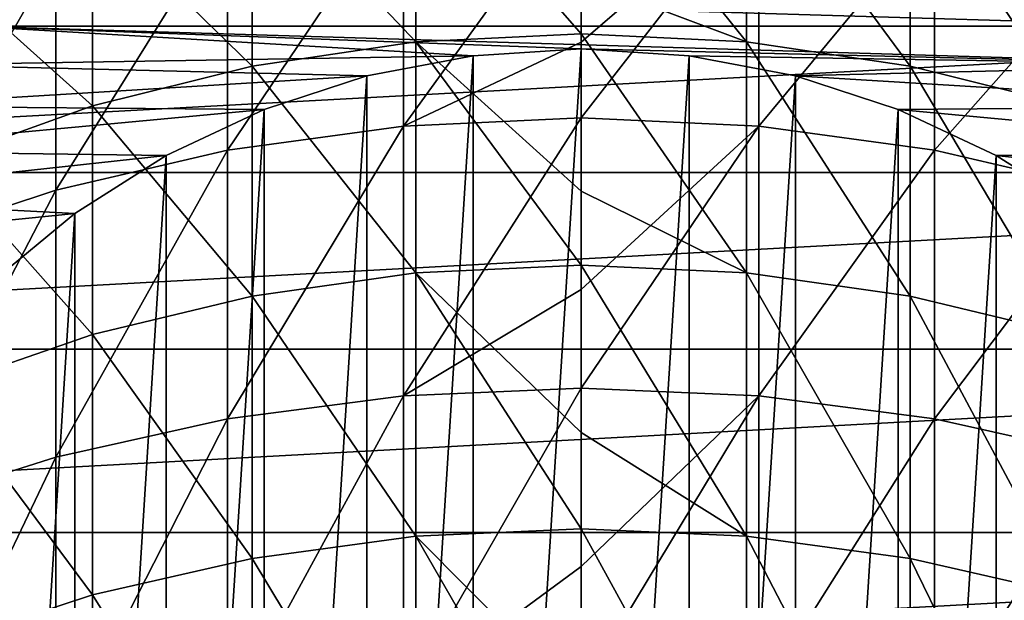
# Model space of a CAD drawing. Header units: millimetres. Extents: x -25 to 64, y -3 to 358.
# Tile 310 of 327: x -5 to 4, y 345 to 350. Entities that reach past the tile are written whole.
import ezdxf

# ---------------------------------------------------------------- set-up
doc = ezdxf.new("R2010")
doc.units = ezdxf.units.MM
doc.header["$LTSCALE"] = 52.148148
for name, color, linetype in [('386', 7, 'CONTINUOUS'), ('387', 7, 'CONTINUOUS'), ('388', 7, 'CONTINUOUS'), ('389', 7, 'CONTINUOUS'), ('454', 7, 'CONTINUOUS'), ('460', 7, 'CONTINUOUS'), ('461', 7, 'CONTINUOUS'), ('465', 7, 'CONTINUOUS'), ('468', 7, 'CONTINUOUS'), ('486', 7, 'CONTINUOUS')]:
    doc.layers.add(name, color=color, linetype=linetype)

msp = doc.modelspace()

# ---------------------------------------------------------------- linework, layer by layer
at = {"layer": '386', "color": 7, "linetype": 'CONTINUOUS', "true_color": 0xaaaaaa}
for points in [[(0, 351.2854, 19.0236), (1.5679, 351.2113, 19.0592), (0, 349.8607, 16.2451), (0, 351.2854, 19.0236)], [(1.5679, 349.1195, 15.0916), (0, 349.1907, 15.0505), (1.5679, 351.2113, 19.0592), (1.5679, 349.1195, 15.0916)], [(1.5679, 351.2113, 19.0592), (0, 349.1907, 15.0505), (0, 349.8607, 16.2451), (1.5679, 351.2113, 19.0592)], [(3.1187, 350.9899, 19.1655), (1.5679, 349.1195, 15.0916), (1.5679, 351.2113, 19.0592), (3.1187, 350.9899, 19.1655)], [(3.1187, 348.9066, 15.2142), (1.5679, 349.1195, 15.0916), (3.1187, 350.9899, 19.1655), (3.1187, 348.9066, 15.2142)], [(4.6353, 350.6236, 19.3414), (3.1187, 348.9066, 15.2142), (3.1187, 350.9899, 19.1655), (4.6353, 350.6236, 19.3414)], [(4.6353, 348.5545, 15.417), (3.1187, 348.9066, 15.2142), (4.6353, 350.6236, 19.3414), (4.6353, 348.5545, 15.417)], [(0, 349.1907, 15.0505), (1.5679, 349.1195, 15.0916), (0, 347.6752, 12.5616), (0, 349.1907, 15.0505)], [(1.5679, 346.7367, 11.2915), (0, 346.8046, 11.2453), (1.5679, 349.1195, 15.0916), (1.5679, 346.7367, 11.2915)], [(1.5679, 349.1195, 15.0916), (0, 346.8046, 11.2453), (0, 347.6752, 12.5616), (1.5679, 349.1195, 15.0916)], [(3.1187, 348.9066, 15.2142), (1.5679, 346.7367, 11.2915), (1.5679, 349.1195, 15.0916), (3.1187, 348.9066, 15.2142)], [(3.1187, 346.5336, 11.4297), (1.5679, 346.7367, 11.2915), (3.1187, 348.9066, 15.2142), (3.1187, 346.5336, 11.4297)], [(4.6353, 348.5545, 15.417), (3.1187, 346.5336, 11.4297), (3.1187, 348.9066, 15.2142), (4.6353, 348.5545, 15.417)], [(4.6353, 346.1977, 11.6583), (3.1187, 346.5336, 11.4297), (4.6353, 348.5545, 15.417), (4.6353, 346.1977, 11.6583)], [(0, 346.8046, 11.2453), (1.5679, 346.7367, 11.2915), (0, 345.2325, 9.0433), (0, 346.8046, 11.2453)], [(1.5679, 344.0764, 7.6804), (0, 344.1407, 7.6292), (1.5679, 346.7367, 11.2915), (1.5679, 344.0764, 7.6804)], [(1.5679, 346.7367, 11.2915), (0, 344.1407, 7.6292), (0, 345.2325, 9.0433), (1.5679, 346.7367, 11.2915)], [(3.1187, 346.5336, 11.4297), (1.5679, 344.0764, 7.6804), (1.5679, 346.7367, 11.2915), (3.1187, 346.5336, 11.4297)], [(3.1187, 343.8842, 7.8334), (1.5679, 344.0764, 7.6804), (3.1187, 346.5336, 11.4297), (3.1187, 343.8842, 7.8334)], [(4.6353, 346.1977, 11.6583), (3.1187, 343.8842, 7.8334), (3.1187, 346.5336, 11.4297), (4.6353, 346.1977, 11.6583)], [(4.6353, 343.5663, 8.0865), (3.1187, 343.8842, 7.8334), (4.6353, 346.1977, 11.6583), (4.6353, 343.5663, 8.0865)]]:
    msp.add_3dface(points, dxfattribs=at)
at = {"layer": '387', "color": 7, "linetype": 'CONTINUOUS', "true_color": 0xaaaaaa}
for points in [[(0, 351.2854, 19.0236), (0, 349.8607, 16.2451), (-1.5679, 349.1195, 15.0916), (0, 351.2854, 19.0236)], [(0, 351.2854, 19.0236), (-1.5679, 349.1195, 15.0916), (-1.5679, 351.2113, 19.0592), (0, 351.2854, 19.0236)], [(-1.5679, 349.1195, 15.0916), (-3.1187, 348.9066, 15.2142), (-1.5679, 351.2113, 19.0592), (-1.5679, 349.1195, 15.0916)], [(-1.5679, 351.2113, 19.0592), (-3.1187, 348.9066, 15.2142), (-3.1187, 350.9899, 19.1655), (-1.5679, 351.2113, 19.0592)], [(-3.1187, 348.9066, 15.2142), (-4.6353, 348.5545, 15.417), (-3.1187, 350.9899, 19.1655), (-3.1187, 348.9066, 15.2142)], [(-3.1187, 350.9899, 19.1655), (-4.6353, 348.5545, 15.417), (-4.6353, 350.6236, 19.3414), (-3.1187, 350.9899, 19.1655)], [(-4.6353, 348.5545, 15.417), (-6.101, 348.067, 15.6979), (-4.6353, 350.6236, 19.3414), (-4.6353, 348.5545, 15.417)], [(-4.6353, 350.6236, 19.3414), (-6.101, 348.067, 15.6979), (-6.101, 350.1164, 19.585), (-4.6353, 350.6236, 19.3414)], [(0, 349.8607, 16.2451), (0, 349.1907, 15.0505), (-1.5679, 349.1195, 15.0916), (0, 349.8607, 16.2451)], [(0, 349.1907, 15.0505), (0, 347.6752, 12.5616), (-1.5679, 346.7367, 11.2915), (0, 349.1907, 15.0505)], [(0, 349.1907, 15.0505), (-1.5679, 346.7367, 11.2915), (-1.5679, 349.1195, 15.0916), (0, 349.1907, 15.0505)], [(-1.5679, 346.7367, 11.2915), (-3.1187, 346.5336, 11.4297), (-1.5679, 349.1195, 15.0916), (-1.5679, 346.7367, 11.2915)], [(-1.5679, 349.1195, 15.0916), (-3.1187, 346.5336, 11.4297), (-3.1187, 348.9066, 15.2142), (-1.5679, 349.1195, 15.0916)], [(-3.1187, 346.5336, 11.4297), (-4.6353, 346.1977, 11.6583), (-3.1187, 348.9066, 15.2142), (-3.1187, 346.5336, 11.4297)], [(-3.1187, 348.9066, 15.2142), (-4.6353, 346.1977, 11.6583), (-4.6353, 348.5545, 15.417), (-3.1187, 348.9066, 15.2142)], [(-4.6353, 346.1977, 11.6583), (-6.101, 345.7325, 11.9749), (-4.6353, 348.5545, 15.417), (-4.6353, 346.1977, 11.6583)], [(-4.6353, 348.5545, 15.417), (-6.101, 345.7325, 11.9749), (-6.101, 348.067, 15.6979), (-4.6353, 348.5545, 15.417)], [(0, 347.6752, 12.5616), (0, 346.8046, 11.2453), (-1.5679, 346.7367, 11.2915), (0, 347.6752, 12.5616)], [(0, 346.8046, 11.2453), (0, 345.2325, 9.0433), (-1.5679, 344.0764, 7.6804), (0, 346.8046, 11.2453)], [(0, 346.8046, 11.2453), (-1.5679, 344.0764, 7.6804), (-1.5679, 346.7367, 11.2915), (0, 346.8046, 11.2453)], [(-1.5679, 344.0764, 7.6804), (-3.1187, 343.8842, 7.8334), (-1.5679, 346.7367, 11.2915), (-1.5679, 344.0764, 7.6804)], [(-1.5679, 346.7367, 11.2915), (-3.1187, 343.8842, 7.8334), (-3.1187, 346.5336, 11.4297), (-1.5679, 346.7367, 11.2915)], [(-3.1187, 343.8842, 7.8334), (-4.6353, 343.5663, 8.0865), (-3.1187, 346.5336, 11.4297), (-3.1187, 343.8842, 7.8334)], [(-3.1187, 346.5336, 11.4297), (-4.6353, 343.5663, 8.0865), (-4.6353, 346.1977, 11.6583), (-3.1187, 346.5336, 11.4297)], [(-4.6353, 343.5663, 8.0865), (-6.101, 343.1261, 8.4369), (-4.6353, 346.1977, 11.6583), (-4.6353, 343.5663, 8.0865)], [(-4.6353, 346.1977, 11.6583), (-6.101, 343.1261, 8.4369), (-6.101, 345.7325, 11.9749), (-4.6353, 346.1977, 11.6583)], [(0, 345.2325, 9.0433), (0, 344.1407, 7.6292), (-1.5679, 344.0764, 7.6804), (0, 345.2325, 9.0433)]]:
    msp.add_3dface(points, dxfattribs=at)
at = {"layer": '388', "color": 7, "linetype": 'CONTINUOUS', "true_color": 0xaaaaaa}
for points in [[(-2.9021, 351.3861, 23.8036), (-1.4596, 349.8619, 19.7073), (-1.4596, 351.6064, 23.7175), (-2.9021, 351.3861, 23.8036)], [(-1.4596, 349.8619, 19.7073), (0, 349.9332, 19.673), (-1.4596, 351.6064, 23.7175), (-1.4596, 349.8619, 19.7073)], [(-1.4596, 351.6064, 23.7175), (0, 349.9332, 19.673), (0, 350.4135, 20.6982), (-1.4596, 351.6064, 23.7175)], [(-4.3106, 351.0219, 23.9461), (-2.9021, 349.6487, 19.8097), (-2.9021, 351.3861, 23.8036), (-4.3106, 351.0219, 23.9461)], [(-2.9021, 349.6487, 19.8097), (-1.4596, 349.8619, 19.7073), (-2.9021, 351.3861, 23.8036), (-2.9021, 349.6487, 19.8097)], [(-5.6685, 350.5181, 24.1432), (-4.3106, 349.2962, 19.979), (-4.3106, 351.0219, 23.9461), (-5.6685, 350.5181, 24.1432)], [(-4.3106, 349.2962, 19.979), (-2.9021, 349.6487, 19.8097), (-4.3106, 351.0219, 23.9461), (-4.3106, 349.2962, 19.979)], [(-5.6685, 348.8085, 20.2132), (-4.3106, 349.2962, 19.979), (-5.6685, 350.5181, 24.1432), (-5.6685, 348.8085, 20.2132)], [(0, 349.9332, 19.673), (-1.4596, 349.8619, 19.7073), (0, 348.5442, 16.9639), (0, 349.9332, 19.673)], [(-2.9021, 349.6487, 19.8097), (-1.4596, 347.8223, 15.8388), (-1.4596, 349.8619, 19.7073), (-2.9021, 349.6487, 19.8097)], [(-1.4596, 347.8223, 15.8388), (0, 347.8909, 15.7993), (-1.4596, 349.8619, 19.7073), (-1.4596, 347.8223, 15.8388)], [(-1.4596, 349.8619, 19.7073), (0, 347.8909, 15.7993), (0, 348.5442, 16.9639), (-1.4596, 349.8619, 19.7073)], [(-4.3106, 349.2962, 19.979), (-2.9021, 347.6174, 15.9568), (-2.9021, 349.6487, 19.8097), (-4.3106, 349.2962, 19.979)], [(-2.9021, 347.6174, 15.9568), (-1.4596, 347.8223, 15.8388), (-2.9021, 349.6487, 19.8097), (-2.9021, 347.6174, 15.9568)], [(-5.6685, 348.8085, 20.2132), (-4.3106, 347.2786, 16.152), (-4.3106, 349.2962, 19.979), (-5.6685, 348.8085, 20.2132)], [(-4.3106, 347.2786, 16.152), (-2.9021, 347.6174, 15.9568), (-4.3106, 349.2962, 19.979), (-4.3106, 347.2786, 16.152)], [(-5.6685, 346.8097, 16.4221), (-4.3106, 347.2786, 16.152), (-5.6685, 348.8085, 20.2132), (-5.6685, 346.8097, 16.4221)], [(0, 347.8909, 15.7993), (-1.4596, 347.8223, 15.8388), (0, 346.4133, 13.3725), (0, 347.8909, 15.7993)], [(-2.9021, 347.6174, 15.9568), (-1.4596, 345.4991, 12.1337), (-1.4596, 347.8223, 15.8388), (-2.9021, 347.6174, 15.9568)], [(-1.4596, 345.4991, 12.1337), (0, 345.5645, 12.0892), (-1.4596, 347.8223, 15.8388), (-1.4596, 345.4991, 12.1337)], [(-1.4596, 347.8223, 15.8388), (0, 345.5645, 12.0892), (0, 346.4133, 13.3725), (-1.4596, 347.8223, 15.8388)], [(-4.3106, 347.2786, 16.152), (-2.9021, 345.3036, 12.2667), (-2.9021, 347.6174, 15.9568), (-4.3106, 347.2786, 16.152)], [(-2.9021, 345.3036, 12.2667), (-1.4596, 345.4991, 12.1337), (-2.9021, 347.6174, 15.9568), (-2.9021, 345.3036, 12.2667)], [(-5.6685, 346.8097, 16.4221), (-4.3106, 344.9803, 12.4867), (-4.3106, 347.2786, 16.152), (-5.6685, 346.8097, 16.4221)], [(-4.3106, 344.9803, 12.4867), (-2.9021, 345.3036, 12.2667), (-4.3106, 347.2786, 16.152), (-4.3106, 344.9803, 12.4867)], [(-5.6685, 344.533, 12.7911), (-4.3106, 344.9803, 12.4867), (-5.6685, 346.8097, 16.4221), (-5.6685, 344.533, 12.7911)], [(-2.9021, 345.3036, 12.2667), (-1.4596, 342.9052, 8.6128), (-1.4596, 345.4991, 12.1337), (-2.9021, 345.3036, 12.2667)], [(0, 345.5645, 12.0892), (-1.4596, 345.4991, 12.1337), (0, 344.0317, 9.9423), (0, 345.5645, 12.0892)], [(-1.4596, 342.9052, 8.6128), (0, 342.9671, 8.5635), (-1.4596, 345.4991, 12.1337), (-1.4596, 342.9052, 8.6128)], [(-1.4596, 345.4991, 12.1337), (0, 342.9671, 8.5635), (0, 344.0317, 9.9423), (-1.4596, 345.4991, 12.1337)], [(-4.3106, 344.9803, 12.4867), (-2.9021, 342.7202, 8.7601), (-2.9021, 345.3036, 12.2667), (-4.3106, 344.9803, 12.4867)], [(-2.9021, 342.7202, 8.7601), (-1.4596, 342.9052, 8.6128), (-2.9021, 345.3036, 12.2667), (-2.9021, 342.7202, 8.7601)], [(-5.6685, 344.533, 12.7911), (-4.3106, 342.4143, 9.0036), (-4.3106, 344.9803, 12.4867), (-5.6685, 344.533, 12.7911)], [(-4.3106, 342.4143, 9.0036), (-2.9021, 342.7202, 8.7601), (-4.3106, 344.9803, 12.4867), (-4.3106, 342.4143, 9.0036)]]:
    msp.add_3dface(points, dxfattribs=at)
at = {"layer": '389', "color": 7, "linetype": 'CONTINUOUS', "true_color": 0xaaaaaa}
for points in [[(0, 351.6801, 23.6887), (0, 350.4135, 20.6982), (1.4596, 349.8619, 19.7073), (0, 351.6801, 23.6887)], [(0, 351.6801, 23.6887), (1.4596, 349.8619, 19.7073), (1.4596, 351.6064, 23.7175), (0, 351.6801, 23.6887)], [(1.4596, 349.8619, 19.7073), (2.9021, 349.6487, 19.8097), (1.4596, 351.6064, 23.7175), (1.4596, 349.8619, 19.7073)], [(1.4596, 351.6064, 23.7175), (2.9021, 349.6487, 19.8097), (2.9021, 351.3861, 23.8036), (1.4596, 351.6064, 23.7175)], [(2.9021, 349.6487, 19.8097), (4.3106, 349.2962, 19.979), (2.9021, 351.3861, 23.8036), (2.9021, 349.6487, 19.8097)], [(2.9021, 351.3861, 23.8036), (4.3106, 349.2962, 19.979), (4.3106, 351.0219, 23.9461), (2.9021, 351.3861, 23.8036)], [(0, 350.4135, 20.6982), (0, 349.9332, 19.673), (1.4596, 349.8619, 19.7073), (0, 350.4135, 20.6982)], [(0, 349.9332, 19.673), (0, 348.5442, 16.9639), (1.4596, 347.8223, 15.8388), (0, 349.9332, 19.673)], [(0, 349.9332, 19.673), (1.4596, 347.8223, 15.8388), (1.4596, 349.8619, 19.7073), (0, 349.9332, 19.673)], [(1.4596, 347.8223, 15.8388), (2.9021, 347.6174, 15.9568), (1.4596, 349.8619, 19.7073), (1.4596, 347.8223, 15.8388)], [(1.4596, 349.8619, 19.7073), (2.9021, 347.6174, 15.9568), (2.9021, 349.6487, 19.8097), (1.4596, 349.8619, 19.7073)], [(2.9021, 347.6174, 15.9568), (4.3106, 347.2786, 16.152), (2.9021, 349.6487, 19.8097), (2.9021, 347.6174, 15.9568)], [(2.9021, 349.6487, 19.8097), (4.3106, 347.2786, 16.152), (4.3106, 349.2962, 19.979), (2.9021, 349.6487, 19.8097)], [(0, 348.5442, 16.9639), (0, 347.8909, 15.7993), (1.4596, 347.8223, 15.8388), (0, 348.5442, 16.9639)], [(0, 347.8909, 15.7993), (0, 346.4133, 13.3725), (1.4596, 345.4991, 12.1337), (0, 347.8909, 15.7993)], [(0, 347.8909, 15.7993), (1.4596, 345.4991, 12.1337), (1.4596, 347.8223, 15.8388), (0, 347.8909, 15.7993)], [(1.4596, 345.4991, 12.1337), (2.9021, 345.3036, 12.2667), (1.4596, 347.8223, 15.8388), (1.4596, 345.4991, 12.1337)], [(1.4596, 347.8223, 15.8388), (2.9021, 345.3036, 12.2667), (2.9021, 347.6174, 15.9568), (1.4596, 347.8223, 15.8388)], [(2.9021, 345.3036, 12.2667), (4.3106, 344.9803, 12.4867), (2.9021, 347.6174, 15.9568), (2.9021, 345.3036, 12.2667)], [(2.9021, 347.6174, 15.9568), (4.3106, 344.9803, 12.4867), (4.3106, 347.2786, 16.152), (2.9021, 347.6174, 15.9568)], [(0, 346.4133, 13.3725), (0, 345.5645, 12.0892), (1.4596, 345.4991, 12.1337), (0, 346.4133, 13.3725)], [(0, 345.5645, 12.0892), (0, 344.0317, 9.9423), (1.4596, 342.9052, 8.6128), (0, 345.5645, 12.0892)], [(0, 345.5645, 12.0892), (1.4596, 342.9052, 8.6128), (1.4596, 345.4991, 12.1337), (0, 345.5645, 12.0892)], [(1.4596, 342.9052, 8.6128), (2.9021, 342.7202, 8.7601), (1.4596, 345.4991, 12.1337), (1.4596, 342.9052, 8.6128)], [(1.4596, 345.4991, 12.1337), (2.9021, 342.7202, 8.7601), (2.9021, 345.3036, 12.2667), (1.4596, 345.4991, 12.1337)], [(2.9021, 342.7202, 8.7601), (4.3106, 342.4143, 9.0036), (2.9021, 345.3036, 12.2667), (2.9021, 342.7202, 8.7601)], [(2.9021, 345.3036, 12.2667), (4.3106, 342.4143, 9.0036), (4.3106, 344.9803, 12.4867), (2.9021, 345.3036, 12.2667)]]:
    msp.add_3dface(points, dxfattribs=at)
at = {"layer": '454', "color": 7, "linetype": 'CONTINUOUS', "true_color": 0xaaaaaa}
for points in [[(-13.2812, 350.1912, 237), (-14.0674, 348.7082, 237), (13.2812, 350.1912, 237), (-13.2812, 350.1912, 237)], [(13.2812, 350.1912, 237), (-14.0674, 348.7082, 237), (14.0674, 348.7082, 237), (13.2812, 350.1912, 237)], [(-14.0674, 348.7082, 237), (-14.6887, 347.149, 237), (14.0674, 348.7082, 237), (-14.0674, 348.7082, 237)], [(14.0674, 348.7082, 237), (-14.6887, 347.149, 237), (14.6887, 347.149, 237), (14.0674, 348.7082, 237)], [(-14.6887, 347.149, 237), (-15.1376, 345.5321, 237), (14.6887, 347.149, 237), (-14.6887, 347.149, 237)], [(14.6887, 347.149, 237), (-15.1376, 345.5321, 237), (15.1376, 345.5321, 237), (14.6887, 347.149, 237)], [(-15.1376, 345.5321, 237), (-15.4091, 343.876, 237), (15.1376, 345.5321, 237), (-15.1376, 345.5321, 237)], [(15.1376, 345.5321, 237), (-15.4091, 343.876, 237), (15.4091, 343.876, 237), (15.1376, 345.5321, 237)]]:
    msp.add_3dface(points, dxfattribs=at)
at = {"layer": '460', "color": 7, "linetype": 'CONTINUOUS', "true_color": 0x323232}
for points in [[(0, 349.8, 86), (0, 349.8, 101), (-0.9525, 349.7401, 101), (0, 349.8, 86)], [(-0.9525, 349.7401, 86), (0, 349.8, 86), (-0.9525, 349.7401, 101), (-0.9525, 349.7401, 86)], [(-1.89, 349.5612, 86), (-0.9525, 349.7401, 86), (-1.89, 349.5612, 101), (-1.89, 349.5612, 86)], [(-1.89, 349.5612, 101), (-0.9525, 349.7401, 86), (-0.9525, 349.7401, 101), (-1.89, 349.5612, 101)], [(-2.7977, 349.2663, 86), (-1.89, 349.5612, 86), (-2.7978, 349.2663, 101), (-2.7977, 349.2663, 86)], [(-2.7978, 349.2663, 101), (-1.89, 349.5612, 86), (-1.89, 349.5612, 101), (-2.7978, 349.2663, 101)], [(-3.6613, 348.8599, 86), (-2.7977, 349.2663, 86), (-3.6613, 348.8599, 101), (-3.6613, 348.8599, 86)], [(-3.6613, 348.8599, 101), (-2.7977, 349.2663, 86), (-2.7978, 349.2663, 101), (-3.6613, 348.8599, 101)], [(-4.4672, 348.3485, 86), (-3.6613, 348.8599, 86), (-4.4672, 348.3485, 101), (-4.4672, 348.3485, 86)], [(-4.4672, 348.3485, 101), (-3.6613, 348.8599, 86), (-3.6613, 348.8599, 101), (-4.4672, 348.3485, 101)], [(-5.2026, 347.7401, 86), (-4.4672, 348.3485, 86), (-5.2025, 347.7402, 101), (-5.2026, 347.7401, 86)], [(-5.2025, 347.7402, 101), (-4.4672, 348.3485, 86), (-4.4672, 348.3485, 101), (-5.2025, 347.7402, 101)]]:
    msp.add_3dface(points, dxfattribs=at)
at = {"layer": '461', "color": 7, "linetype": 'CONTINUOUS', "true_color": 0x323232}
for points in [[(-5.3837, 349.9997, 86), (-4.903, 350.3106, 86), (5.3837, 349.9997, 86), (-5.3837, 349.9997, 86)], [(5.3837, 349.9997, 86), (-4.903, 350.3106, 86), (4.903, 350.3106, 86), (5.3837, 349.9997, 86)], [(-5.3837, 349.9997, 86), (-0.9525, 349.7401, 86), (-5.8449, 349.6604, 86), (-5.3837, 349.9997, 86)], [(0, 349.8, 86), (-0.9525, 349.7401, 86), (-5.3837, 349.9997, 86), (0, 349.8, 86)], [(0, 349.8, 86), (-5.3837, 349.9997, 86), (5.8449, 349.6604, 86), (0, 349.8, 86)], [(5.8449, 349.6604, 86), (-5.3837, 349.9997, 86), (5.3837, 349.9997, 86), (5.8449, 349.6604, 86)], [(0, 349.8, 86), (5.8449, 349.6604, 86), (0.9525, 349.7401, 86), (0, 349.8, 86)], [(-5.8449, 349.6604, 86), (-1.89, 349.5612, 86), (-6.2846, 349.294, 86), (-5.8449, 349.6604, 86)], [(-0.9525, 349.7401, 86), (-1.89, 349.5612, 86), (-5.8449, 349.6604, 86), (-0.9525, 349.7401, 86)], [(0.9525, 349.7401, 86), (5.8449, 349.6604, 86), (1.89, 349.5612, 86), (0.9525, 349.7401, 86)], [(5.8449, 349.6604, 86), (6.2846, 349.294, 86), (1.89, 349.5612, 86), (5.8449, 349.6604, 86)], [(-1.89, 349.5612, 86), (-2.7977, 349.2663, 86), (-6.2846, 349.294, 86), (-1.89, 349.5612, 86)], [(1.89, 349.5612, 86), (6.2846, 349.294, 86), (2.7977, 349.2663, 86), (1.89, 349.5612, 86)], [(-6.2846, 349.294, 86), (-2.7977, 349.2663, 86), (-6.7015, 348.9015, 86), (-6.2846, 349.294, 86)], [(-2.7977, 349.2663, 86), (-3.6613, 348.8599, 86), (-6.7015, 348.9015, 86), (-2.7977, 349.2663, 86)], [(6.2846, 349.294, 86), (6.7015, 348.9015, 86), (2.7977, 349.2663, 86), (6.2846, 349.294, 86)], [(2.7977, 349.2663, 86), (6.7015, 348.9015, 86), (3.6613, 348.8599, 86), (2.7977, 349.2663, 86)], [(-6.7015, 348.9015, 86), (-3.6613, 348.8599, 86), (-7.0939, 348.4846, 86), (-6.7015, 348.9015, 86)], [(6.7015, 348.9015, 86), (7.0939, 348.4846, 86), (3.6613, 348.8599, 86), (6.7015, 348.9015, 86)], [(-3.6613, 348.8599, 86), (-4.4672, 348.3485, 86), (-7.0939, 348.4846, 86), (-3.6613, 348.8599, 86)], [(3.6613, 348.8599, 86), (7.0939, 348.4846, 86), (4.4672, 348.3485, 86), (3.6613, 348.8599, 86)], [(-7.0939, 348.4846, 86), (-4.4672, 348.3485, 86), (-7.4604, 348.0449, 86), (-7.0939, 348.4846, 86)], [(-4.4672, 348.3485, 86), (-5.2026, 347.7401, 86), (-7.4604, 348.0449, 86), (-4.4672, 348.3485, 86)]]:
    msp.add_3dface(points, dxfattribs=at)
at = {"layer": '465', "color": 7, "linetype": 'CONTINUOUS', "true_color": 0x323232}
for points in [[(0, 349.8, 101), (0, 349.8, 86), (0.9525, 349.7401, 86), (0, 349.8, 101)], [(0, 349.8, 101), (0.9525, 349.7401, 86), (0.9525, 349.7401, 101), (0, 349.8, 101)], [(0.9525, 349.7401, 86), (1.89, 349.5612, 86), (0.9525, 349.7401, 101), (0.9525, 349.7401, 86)], [(0.9525, 349.7401, 101), (1.89, 349.5612, 86), (1.89, 349.5612, 101), (0.9525, 349.7401, 101)], [(1.89, 349.5612, 86), (2.7977, 349.2663, 86), (1.89, 349.5612, 101), (1.89, 349.5612, 86)], [(1.89, 349.5612, 101), (2.7977, 349.2663, 86), (2.7978, 349.2663, 101), (1.89, 349.5612, 101)], [(2.7977, 349.2663, 86), (3.6613, 348.8599, 86), (2.7978, 349.2663, 101), (2.7977, 349.2663, 86)], [(2.7978, 349.2663, 101), (3.6613, 348.8599, 86), (3.6613, 348.8599, 101), (2.7978, 349.2663, 101)], [(3.6613, 348.8599, 86), (4.4672, 348.3485, 86), (3.6613, 348.8599, 101), (3.6613, 348.8599, 86)], [(3.6613, 348.8599, 101), (4.4672, 348.3485, 86), (4.4672, 348.3485, 101), (3.6613, 348.8599, 101)]]:
    msp.add_3dface(points, dxfattribs=at)
at = {"layer": '468', "color": 7, "linetype": 'CONTINUOUS', "true_color": 0x323232}
msp.add_3dface([(-4.903, 350.3106, 86), (-5.3837, 349.9997, 86), (-5.7575, 350.9538, 86.5774), (-4.903, 350.3106, 86)], dxfattribs=at)
at = {"layer": '486', "color": 7, "linetype": 'CONTINUOUS', "true_color": 0x323232}
for points in [[(0, 349.8, 101), (0, 334.6, 101), (-0.9525, 334.6599, 101), (0, 349.8, 101)], [(0, 349.8, 101), (-0.9525, 334.6599, 101), (-0.9525, 349.7401, 101), (0, 349.8, 101)], [(0, 334.6, 101), (0, 349.8, 101), (0.9525, 349.7401, 101), (0, 334.6, 101)], [(-0.9525, 334.6599, 101), (-1.89, 334.8388, 101), (-0.9525, 349.7401, 101), (-0.9525, 334.6599, 101)], [(-1.89, 334.8388, 101), (-1.89, 349.5612, 101), (-0.9525, 349.7401, 101), (-1.89, 334.8388, 101)], [(0, 334.6, 101), (0.9525, 349.7401, 101), (0.9525, 334.6599, 101), (0, 334.6, 101)], [(0.9525, 349.7401, 101), (1.89, 349.5612, 101), (0.9525, 334.6599, 101), (0.9525, 349.7401, 101)], [(-1.89, 334.8388, 101), (-2.7978, 335.1337, 101), (-1.89, 349.5612, 101), (-1.89, 334.8388, 101)], [(-2.7978, 335.1337, 101), (-2.7978, 349.2663, 101), (-1.89, 349.5612, 101), (-2.7978, 335.1337, 101)], [(1.89, 349.5612, 101), (1.89, 334.8388, 101), (0.9525, 334.6599, 101), (1.89, 349.5612, 101)], [(1.89, 349.5612, 101), (2.7978, 349.2663, 101), (1.89, 334.8388, 101), (1.89, 349.5612, 101)], [(-2.7978, 335.1337, 101), (-3.6613, 335.5401, 101), (-2.7978, 349.2663, 101), (-2.7978, 335.1337, 101)], [(-3.6613, 335.5401, 101), (-3.6613, 348.8599, 101), (-2.7978, 349.2663, 101), (-3.6613, 335.5401, 101)], [(2.7978, 349.2663, 101), (2.7978, 335.1337, 101), (1.89, 334.8388, 101), (2.7978, 349.2663, 101)], [(2.7978, 349.2663, 101), (3.6613, 348.8599, 101), (2.7978, 335.1337, 101), (2.7978, 349.2663, 101)], [(-3.6613, 335.5401, 101), (-4.4672, 336.0515, 101), (-3.6613, 348.8599, 101), (-3.6613, 335.5401, 101)], [(-4.4672, 336.0515, 101), (-4.4672, 348.3485, 101), (-3.6613, 348.8599, 101), (-4.4672, 336.0515, 101)], [(3.6613, 348.8599, 101), (3.6613, 335.5401, 101), (2.7978, 335.1337, 101), (3.6613, 348.8599, 101)], [(3.6613, 348.8599, 101), (4.4672, 348.3485, 101), (3.6613, 335.5401, 101), (3.6613, 348.8599, 101)], [(-4.4672, 336.0515, 101), (-5.2025, 336.6598, 101), (-4.4672, 348.3485, 101), (-4.4672, 336.0515, 101)], [(-5.2025, 336.6598, 101), (-5.2025, 347.7402, 101), (-4.4672, 348.3485, 101), (-5.2025, 336.6598, 101)], [(4.4672, 348.3485, 101), (4.4672, 336.0515, 101), (3.6613, 335.5401, 101), (4.4672, 348.3485, 101)]]:
    msp.add_3dface(points, dxfattribs=at)

doc.saveas('drawing.dxf')
